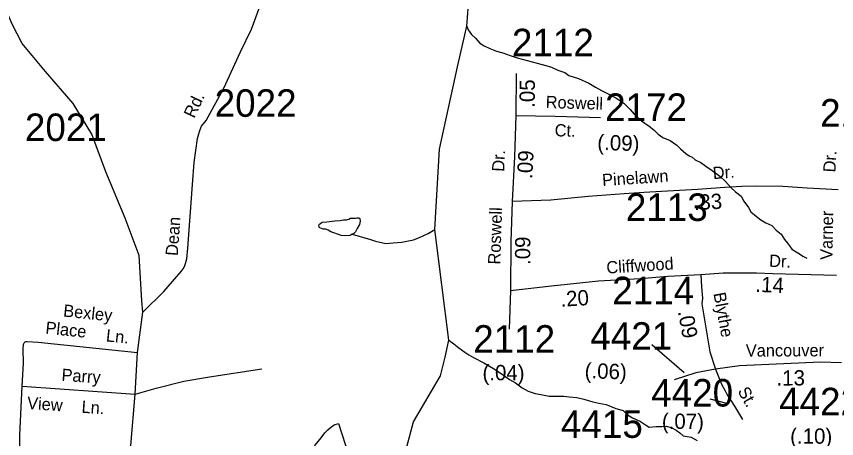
# Model space of a CAD drawing. Extents: x 1551653 to 1702041, y 811336 to 920032.
# Drawn here: x 1680347 to 1684747, y 874820 to 877087 of the extents above; entities that cross this region are included whole.
import ezdxf

# ---------------------------------------------------------------- set-up
doc = ezdxf.new("R2010")
doc.units = 0
for name, color, linetype in [('Old_Level_10', 7, 'Continuous'), ('Old_Level_11', 7, 'Continuous'), ('Old_Level_17', 7, 'Continuous'), ('Old_Level_32', 7, 'Continuous'), ('Old_Level_35', 7, 'Continuous'), ('Old_Level_59', 7, 'Continuous'), ('Old_Level_62', 7, 'Continuous'), ('Old_Level_8', 7, 'Continuous')]:
    doc.layers.add(name, color=color, linetype=linetype)

msp = doc.modelspace()

# ---------------------------------------------------------------- linework, layer by layer
at = {"layer": 'Old_Level_11'}
for p, q in [((1683755.987, 875326.363), (1683929.592, 875175.798)), ((1684066.586, 875033.316), (1684155.568, 875011.051))]:
    msp.add_line(p, q, dxfattribs=at)
at = {"layer": 'Old_Level_32'}
for p, q in [((1683027.435, 876780.747), (1683025.735, 876554.248)), ((1682997.435, 875616.048), (1682989.935, 875407.751))]:
    msp.add_line(p, q, dxfattribs=at)
for points in [[(1681024.837, 875499.25), (1681019.863, 875560.447), (1681005.589, 875803.31), (1680930.651, 876003.314), (1680827.383, 876251.65), (1680752.444, 876455.227), (1680652.527, 876619.516), (1680502.651, 876790.949), (1680377.754, 876940.952), (1680324.228, 877044.527), (1680249.289, 877219.531), (1680168.368, 877452.793), (1680077.318, 877684.18), (1680031.862, 877789.064), (1679885.945, 878108.425), (1679736.069, 878390.574), (1679561.214, 878626.294), (1679379.221, 878833.441), (1679132.996, 878987.017), (1678876.066, 879126.306), (1678754.143, 879166.841)], [(1681024.837, 875499.25), (1681137.737, 875610.549), (1681230.539, 875716.95), (1681242.337, 875731.848), (1681249.138, 875744.85), (1681254.338, 875759.85), (1681258.538, 875773.548), (1681260.837, 875785.65), (1681266.937, 875843.649), (1681291.238, 876183.849), (1681300.237, 876301.847), (1681318.938, 876431.748), (1681325.339, 876457.247), (1681330.939, 876473.848), (1681339.637, 876497.047), (1681365.15, 876527.627), (1681459.243, 876701.626), (1681548.74, 876897.191), (1681607.64, 877019.09), (1681653.568, 877139.696)], [(1683025.735, 876554.248), (1683018.236, 876332.549), (1683006.536, 876092.448)], [(1683025.735, 876554.248), (1683237.435, 876550.948), (1683479.534, 876543.346)], [(1684755.818, 876155.96), (1684588.833, 876165.65), (1684458.731, 876174.547), (1684310.733, 876175.548), (1684238.833, 876174.049), (1684146.731, 876168.347), (1684000.832, 876157.549), (1683807.932, 876147.349), (1683714.533, 876141.447), (1683607.034, 876134.049), (1683414.734, 876119.249), (1683214.433, 876101.047), (1683006.536, 876092.448)], [(1683006.536, 876092.448), (1682999.134, 875876.247), (1682997.435, 875616.048)], [(1682997.435, 875616.048), (1683216.991, 875640.609), (1683470.116, 875666.813), (1683692.692, 875679.916), (1683841.075, 875693.018), (1684019.209, 875701.965)], [(1684019.209, 875701.965), (1684137.843, 875710.487), (1684316.776, 875710.487), (1684404.061, 875706.12), (1684747.089, 875697.385)], [(1684019.209, 875701.965), (1684022.522, 875635.642), (1684026.992, 875575.098), (1684024.692, 875544.404), (1684031.356, 875500.853), (1684065.937, 875285.895), (1684096.328, 875192.485)], [(1680604.94, 872575.755), (1680599.838, 872714.056), (1680602.64, 872816.155), (1680609.238, 872886.253), (1680612.538, 872917.654), (1680620.74, 872950.056), (1680633.841, 872997.956), (1680681.14, 873143.753), (1680746.34, 873331.554), (1680833.84, 873598.952), (1680853.44, 873672.052), (1680864.139, 873729.552), (1680877.538, 873811.051), (1680886.038, 873920.851), (1680911.937, 874160.952), (1680931.737, 874438.95), (1680962.039, 874782.952), (1680984.04, 875059.251), (1680997.137, 875283.152), (1681024.837, 875499.25)], [(1684773.609, 875227.242), (1684660.729, 875231.587), (1684226.432, 875211.551), (1684096.328, 875192.485)], [(1684096.328, 875192.485), (1683991.931, 875172.952), (1683875.934, 875135.652)], [(1684096.328, 875192.485), (1684128.889, 875112.109), (1684148.426, 875077.351), (1684159.28, 875055.627), (1684198.607, 874993.745), (1684242.232, 874922.952)]]:
    msp.add_lwpolyline(points, dxfattribs=at)
at = {"layer": 'Old_Level_35'}
msp.add_line((1680379.083, 875101.446), (1680984.04, 875059.251), dxfattribs=at)
for points in [[(1680379.083, 875101.446), (1680385.039, 875225.051), (1680383.641, 875301.249), (1680386.141, 875324.851), (1680387.539, 875331.35), (1680389.94, 875335.251), (1680394.34, 875339.451), (1680397.939, 875341.35), (1680405.839, 875341.15), (1680463.841, 875338.65), (1680997.137, 875283.152)], [(1680984.04, 875059.251), (1681097.938, 875090.452), (1681246.139, 875129.451), (1681382.537, 875152.551), (1681664.636, 875194.451)], [(1679876.342, 874792.25), (1679884.042, 874734.35), (1679888.34, 874721.151), (1679897.841, 874701.85), (1679935.341, 874643.651), (1679979.639, 874578.153), (1679997.241, 874553.153), (1679999.14, 874551.752), (1680001.739, 874550.453), (1680005.942, 874549.052), (1680010.541, 874548.95), (1680014.541, 874549.15), (1680056.64, 874570.951), (1680243.54, 874671.85), (1680315.239, 874713.051), (1680341.64, 874734.55), (1680356.738, 874752.25), (1680362.841, 874762.352), (1680366.039, 874770.849), (1680366.44, 874839.051), (1680379.083, 875101.446)]]:
    msp.add_lwpolyline(points, dxfattribs=at)
at = {"layer": 'Old_Level_59'}
msp.add_lwpolyline([(1682433.685, 874750.035), (1682476.643, 874910.078), (1682621.615, 875156.551), (1682647.656, 875257.846), (1682667.239, 875348.172), (1682591.677, 875943.233), (1682617.616, 876374.458), (1682713.683, 876815.627), (1682763.408, 877033.803), (1682818.086, 877768.874), (1683013.138, 878494.192), (1683096.275, 878899.397), (1683046.688, 879037.777), (1682980.661, 879180.288), (1682832.613, 879347.405), (1682759.615, 879565.581), (1682755.616, 879923.499), (1682700.662, 880226.566)], dxfattribs=at)
at = {"layer": 'Old_Level_62'}
for points in [[(1682763.408, 877033.803), (1682771.098, 877015.655), (1682788.937, 876989.511), (1682810.673, 876969.314), (1682832.408, 876943.067), (1682856.297, 876928.713), (1682886.132, 876914.36), (1682922.016, 876900.006), (1682955.85, 876891.701), (1682995.732, 876877.245), (1683033.667, 876864.84), (1683087.493, 876850.178), (1683141.422, 876835.62), (1683187.251, 876823.112), (1683217.189, 876814.807), (1683251.022, 876798.505), (1683288.854, 876786.1), (1683310.795, 876769.798), (1683362.673, 876753.291), (1683418.447, 876728.685), (1683454.126, 876706.232), (1683485.909, 876689.93), (1683525.792, 876669.425), (1683563.521, 876649.125), (1683605.25, 876620.623), (1683638.878, 876586.276), (1683660.614, 876561.978), (1683700.291, 876525.581), (1683742.019, 876497.079), (1683765.805, 876478.829), (1683789.489, 876454.633), (1683815.428, 876436.281), (1683853.26, 876419.877), (1683888.939, 876395.475), (1683908.829, 876375.278), (1683938.562, 876350.979), (1683956.401, 876338.778), (1683972.293, 876330.576), (1683988.184, 876316.428), (1684018.019, 876302.074), (1684045.804, 876283.722), (1684079.535, 876259.423), (1684121.263, 876228.973), (1684150.996, 876200.573), (1684178.678, 876168.278), (1684204.412, 876146.03), (1684234.144, 876121.731), (1684249.933, 876095.484), (1684273.514, 876061.24), (1684287.253, 876037.044), (1684317.088, 876012.746), (1684340.874, 875994.496), (1684366.71, 875978.194), (1684398.596, 875963.841), (1684422.28, 875939.645), (1684450.064, 875917.294), (1684467.801, 875889.099), (1684483.59, 875868.902), (1684493.433, 875854.856), (1684507.171, 875836.606), (1684529.009, 875822.457), (1684546.951, 875812.205), (1684564.791, 875800.004), (1684586.834, 875789.752)], [(1682149.175, 875917.909), (1682137.179, 875910.117), (1682105.089, 875908.374), (1682089.094, 875910.527), (1682049.212, 875924.983), (1682033.218, 875931.237), (1682019.377, 875939.337), (1682005.433, 875945.489), (1681993.335, 875945.591), (1681975.496, 875951.845), (1681971.497, 875955.844), (1681969.652, 875963.841), (1681973.65, 875971.838), (1681987.799, 875981.68), (1682011.892, 875983.423), (1682055.876, 875988.96), (1682083.866, 875990.6), (1682102.013, 875994.496), (1682118.007, 875994.291), (1682130.002, 875998.187), (1682140.152, 876004.031), (1682148.149, 876003.928), (1682160.145, 876003.928), (1682166.092, 876003.723), (1682174.089, 876005.671), (1682184.136, 876005.569), (1682190.185, 876001.468), (1682191.928, 875987.524), (1682187.725, 875969.48), (1682175.524, 875947.642), (1682165.374, 875929.802), (1682157.274, 875921.805), (1682149.175, 875917.909)], [(1682149.175, 875917.909), (1682246.882, 875888.894), (1682272.924, 875880.59), (1682328.8, 875867.979), (1682368.786, 875871.567), (1682414.922, 875875.053), (1682477.053, 875888.382), (1682509.144, 875900.07), (1682555.383, 875921.6), (1682583.68, 875937.287), (1682591.677, 875943.233)], [(1682667.239, 875348.172), (1682693.178, 875329.922), (1682720.86, 875307.572), (1682752.643, 875285.221), (1682774.481, 875270.97), (1682798.37, 875256.719), (1682854.041, 875228.114), (1682905.817, 875197.561), (1682953.492, 875167.008), (1682993.169, 875138.506), (1683025.055, 875120.256), (1683060.734, 875093.907), (1683092.517, 875075.453), (1683130.451, 875063.149), (1683160.389, 875056.793), (1683204.27, 875048.283), (1683242.307, 875047.873), (1683284.241, 875047.463), (1683312.333, 875045.105), (1683354.266, 875040.696), (1683390.15, 875032.289), (1683440.08, 875017.73), (1683472.068, 875011.476), (1683509.9, 875002.967), (1683561.779, 874982.461), (1683601.661, 874972.004), (1683625.447, 874947.705), (1683651.181, 874931.506), (1683695.062, 874912.949), (1683720.899, 874894.699), (1683740.686, 874882.499), (1683778.826, 874886.087), (1683808.764, 874885.779), (1683832.755, 874887.522), (1683858.796, 874879.218), (1683886.684, 874864.967), (1683906.369, 874850.716), (1683924.311, 874834.516), (1683966.244, 874828.057), (1683998.027, 874809.705)], [(1681643.926, 874504.793), (1681635.929, 874506.843), (1681636.134, 874526.836), (1681644.337, 874550.827), (1681652.539, 874568.769), (1681666.79, 874584.558), (1681680.836, 874596.451), (1681701.033, 874610.189), (1681733.227, 874625.876), (1681791.461, 874655.198), (1681825.808, 874674.883), (1681858.001, 874698.567), (1681888.348, 874724.198), (1681914.493, 874746.036), (1681932.742, 874767.772), (1681949.044, 874785.611), (1681981.34, 874825.289), (1682001.742, 874851.023), (1682017.839, 874866.915), (1682031.987, 874880.756), (1682052.288, 874894.597), (1682074.228, 874902.286), (1682130.515, 874729.632)]]:
    msp.add_lwpolyline(points, dxfattribs=at)
at = {"layer": 'Old_Level_8'}
msp.add_line((1682971.072, 875453.774), (1682971.072, 875453.774), dxfattribs=at)

# ---------------------------------------------------------------- texts
at = {"layer": 'Old_Level_10'}
for s, rotation, p in [('Bexley', 354.058781, (1680596.393, 875476.188)), ('Place', 354.058781, (1680501.096, 875384.344)), ('Ln.', 354.058781, (1680825.892, 875342.598)), ('Parry', 356.010172, (1680587.83, 875130.94)), ('View', 356.010172, (1680403.359, 874979.809)), ('Ln.', 356.010172, (1680695.203, 874959.441))]:
    msp.add_text(s, height=65.6167, rotation=rotation, dxfattribs=at).set_placement(p)
at = {"layer": 'Old_Level_11'}
for s, rotation, p in [('Rd.', 64.763181, (1681301.083, 876536.207)), ('Roswell', 358.201556, (1683185.669, 876595.313)), ('Ct.', 358.201556, (1683233.85, 876443.692)), ('Dr.', 87.210344, (1682963.636, 876251.99)), ('Dr.', 86.612586, (1684739.969, 876248.118)), ('Pinelawn', 3.936964, (1683491.431, 876175.169)), ('Dr.', 4.232456, (1684084.917, 876213.019)), ('Roswell', 88.039261, (1682942.386, 875754.077)), ('Varner', 89.046111, (1684724.336, 875779.33)), ('Dean', 85.914186, (1681212.626, 875799.556)), ('Cliffwood', 3.612197, (1683513.976, 875706.007)), ('Dr.', 357.210353, (1684383.632, 875743.38)), ('Blythe', 280.431436, (1684085.767, 875599.74)), ('Vancouver', 0.163106, (1684259.849, 875260.846)), ('St.', 299.636736, (1684214.17, 875075.772))]:
    msp.add_text(s, height=65.6167, rotation=rotation, dxfattribs=at).set_placement(p)
at = {"layer": 'Old_Level_17'}
for s, rotation, p in [('.05', 89.570106, (1683127.683, 876595.998)), ('(.09)', 358.201556, (1683462.475, 876370.561)), ('.09', 87.210344, (1683114.385, 876213.47)), ('.33', 3.026853, (1683982.347, 876046.729)), ('.09', 89.625783, (1683103.448, 875752.398)), ('.14', 357.210353, (1684309.804, 875608.919)), ('.20', 3.612197, (1683268.263, 875527.995)), ('.09', 280.431436, (1683894.936, 875502.797)), ('(.04)', 0.090125, (1682847.552, 875133.656)), ('(.06)', 358.201556, (1683394.635, 875145.015)), ('.13', 0.163108, (1684424.599, 875105.343)), ('(.07)', 359.816997, (1683809.455, 874872.775)), ('(.10)', 359.816997, (1684497.579, 874793.562))]:
    msp.add_text(s, height=82.0208, rotation=rotation, dxfattribs=at).set_placement(p)
at = {"layer": 'Old_Level_8'}
for s, p in [('2112', (1683005.327, 876872.892)), ('2022', (1681410.905, 876547.956)), ('2172', (1683504.908, 876525.86)), ('2115', (1684658.248, 876495.492)), ('2021', (1680393.099, 876417.931)), ('2113', (1683616.502, 875988.873)), ('2114', (1683543.39, 875541.932)), ('2112', (1682797.852, 875281.72)), ('4421', (1683426.023, 875297.568)), ('4420', (1683752.57, 874992.689)), ('4422', (1684438.444, 874945.666)), ('4415', (1683268.196, 874824.466))]:
    msp.add_text(s, height=147.6375, dxfattribs=at).set_placement(p)

doc.saveas('drawing.dxf')
